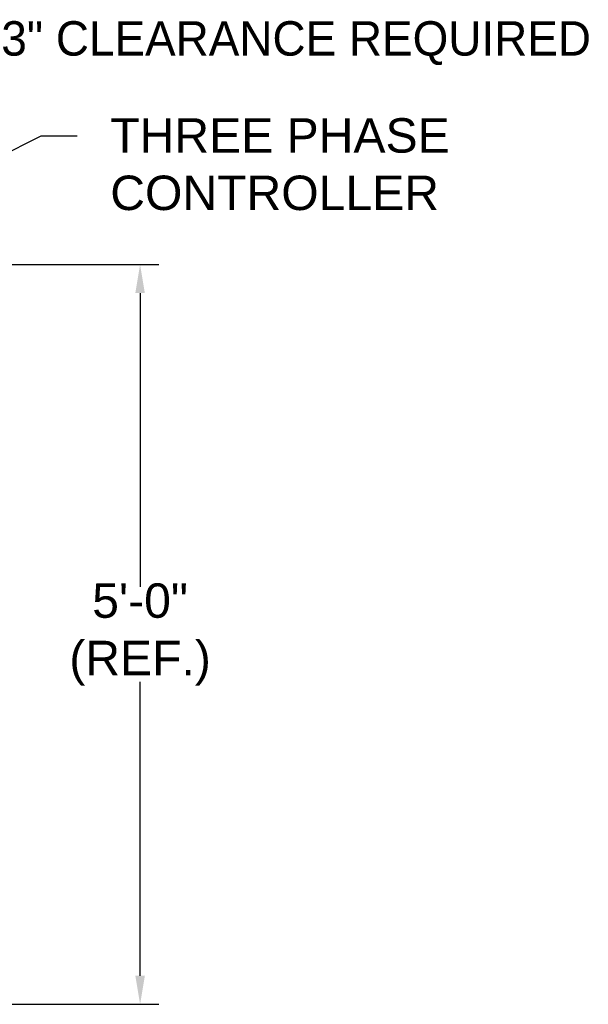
# Model space of a CAD drawing. Header units: inches. Extents: x 144.9 to 238.4, y 214.8 to 247.7.
# Tile 288 of 411: x 209 to 210.6, y 220.3 to 223. Entities that reach past the tile are written whole.
import ezdxf
from ezdxf import colors
from ezdxf.entities.mleader import LeaderData, LeaderLine
from ezdxf.math import Vec2, Vec3

# ---------------------------------------------------------------- set-up
doc = ezdxf.new("R2010")
doc.units = ezdxf.units.IN
doc.header["$LTSCALE"] = 0.25
doc.header["$MEASUREMENT"] = 0
doc.layers.add('ANNOTATIONS', color=1, linetype='Continuous')
doc.styles.add('ARIAL', font='arial.ttf', dxfattribs={"height": 0.09375})

msp = doc.modelspace()

# ---------------------------------------------------------------- linework, layer by layer
at = {"layer": 'ANNOTATIONS'}
for p, q in [((208.34944, 222.32049), (209.40039, 222.32049)), ((209.34929, 222.24283), (209.34929, 221.44241)), ((209.34929, 220.38386), (209.34929, 221.18388)), ((207.81906, 220.30619), (209.40039, 220.30619))]:
    msp.add_line(p, q, dxfattribs=at)
for points in [[(209.33635, 222.24283), (209.36224, 222.24283), (209.34929, 222.32049)], [(209.33635, 220.38386), (209.36224, 220.38386), (209.34929, 220.30619)]]:
    msp.add_solid(points, dxfattribs=at)

# ---------------------------------------------------------------- texts
at = {"layer": 'ANNOTATIONS', "char_height": 0.09375, "style": 'ARIAL'}
for s, insert, attachment_point in [('3" CLEARANCE REQUIRED', (210.57728, 222.92308), 6), ('5\'-0"\\P(REF.)', (209.34929, 221.31315), 5)]:
    msp.add_mtext(s, dxfattribs=dict(at, insert=insert, attachment_point=attachment_point))

# ---------------------------------------------------------------- leaders
at = {"layer": 'ANNOTATIONS'}
ml = msp.add_multileader_mtext('Standard', dxfattribs=at)
ml.set_content('THREE PHASE\\PCONTROLLER', color=256, style='ARIAL')
ml.set_leader_properties()
ml.build(insert=Vec2(0, 0))
ml.multileader.update_dxf_attribs({"dogleg_length": 0.36, "arrow_head_size": 0.09375})
ctx = ml.context
ctx.base_point, ctx.char_height, ctx.arrow_head_size, ctx.landing_gap_size, ctx.plane_origin = Vec3(209.17813, 222.67104), 0.09375, 0.09375, 0.09, Vec3(208.09618, 222.37406)
notes = []
notes.append((ctx, [(0, (1, 1, 0), (209.08017, 222.67104), (1, 0), 0.09796, [(0, [(208.57077, 222.41277)], 0, [])])]))
ctx.mtext.insert, ctx.mtext.flow_direction = Vec3(209.26813, 222.71871), 5
for ctx, leaders in notes:
    for number, flags, end, landing, length, lines in leaders:
        leader = LeaderData()
        leader.index, (leader.has_last_leader_line, leader.has_dogleg_vector, leader.attachment_direction) = number, flags
        leader.last_leader_point, leader.dogleg_vector, leader.dogleg_length = Vec3(end), Vec3(landing), length
        for number, points, colour, breaks in lines:
            line = LeaderLine()
            line.index, line.vertices, line.color, line.breaks = number, Vec3.list(points), colors.encode_raw_color(colour), breaks
            leader.lines.append(line)
        ctx.leaders.append(leader)

doc.saveas('drawing.dxf')
